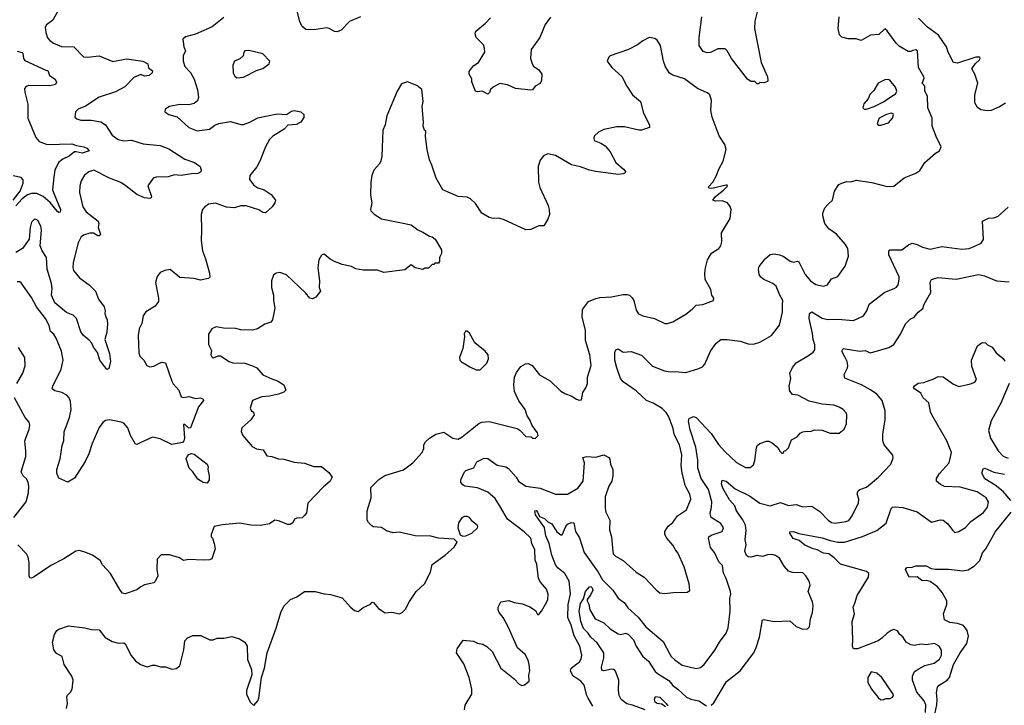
# Model space of a CAD drawing. Extents: x 2133461 to 2293071, y 753526 to 916327.
# Tile 392 of 459: x 2233754 to 2241325, y 871590 to 876864. Entities that reach past the tile are written whole.
import ezdxf

# ---------------------------------------------------------------- set-up
doc = ezdxf.new("R2010")
doc.units = 0

msp = doc.modelspace()

# ---------------------------------------------------------------- linework, layer by layer
at = {"layer": '0CON10XD'}
for points in [[(2234051.7, 876938.3), (2234009.3, 876860.7), (2233960, 876825), (2233950, 876805), (2233954.3, 876765), (2233968.6, 876725), (2233985, 876702.5), (2234013.2, 876683.2), (2234075, 876658.6), (2234170, 876655), (2234245, 876578), (2234275, 876574.3), (2234365, 876585.8), (2234471.7, 876541.7), (2234575, 876562.2), (2234700, 876545), (2234740, 876525), (2234744, 876494), (2234775, 876470), (2234772.5, 876455), (2234750, 876435), (2234715, 876428.8), (2234685, 876442), (2234631.7, 876418.3), (2234563.7, 876346.3), (2234490.7, 876309.3), (2234365, 876267.3), (2234261.5, 876198.5), (2234203.3, 876175), (2234183.3, 876155), (2234177.5, 876115), (2234195, 876100), (2234225, 876092), (2234305, 876089.6), (2234377.6, 876077.6), (2234414.3, 876055), (2234465.4, 875975.4), (2234511.1, 875941.1), (2234555, 875932.3), (2234615, 875937.9), (2234705, 875908), (2234835, 875896.2), (2234900.4, 875870.4), (2235025, 875789.6), (2235098, 875765), (2235142.5, 875735), (2235150, 875705), (2235145.9, 875694.1), (2235125, 875680), (2235075, 875679.2), (2234995, 875665.8), (2234945, 875670.6), (2234895, 875654.3), (2234805, 875651.4), (2234780, 875645), (2234739.2, 875585), (2234768.6, 875505), (2234765, 875493.3), (2234755, 875488), (2234715, 875494.4), (2234655, 875518.9), (2234572.8, 875582.7), (2234531.5, 875611.5), (2234443.8, 875643.8), (2234325, 875705.4), (2234285, 875693.5), (2234252.6, 875667.4), (2234226.7, 875625), (2234216.7, 875585), (2234215.5, 875535), (2234241.1, 875425), (2234265.7, 875385), (2234357.5, 875315), (2234362, 875295), (2234356.7, 875265), (2234376.2, 875215), (2234365, 875200), (2234355, 875200), (2234321.2, 875221.2), (2234295, 875221.9), (2234245, 875207.1), (2234227.6, 875192.4), (2234205, 875147.5), (2234166.5, 874995), (2234162.2, 874955), (2234168.1, 874935), (2234215, 874878.1), (2234288.6, 874825), (2234337.5, 874775), (2234359.2, 874715), (2234404, 874655), (2234411.2, 874625), (2234408, 874605), (2234417.3, 874577.3), (2234428, 874555), (2234430.8, 874525), (2234425, 874460), (2234408.6, 874405), (2234445.7, 874295), (2234452.9, 874235), (2234439.5, 874180.5), (2234425, 874172), (2234371.2, 874245), (2234352, 874305), (2234322.5, 874345), (2234310, 874375), (2234289.7, 874399.7), (2234245, 874433.8), (2234225, 874463.3), (2234192, 874565), (2234165, 874590.8), (2234115, 874612), (2234025, 874687.1), (2233999.1, 874745), (2234003.8, 874795), (2234000, 874835), (2233965.5, 874945), (2233960, 875035), (2233926.9, 875085), (2233911.8, 875125), (2233923.1, 875245), (2233917.1, 875275), (2233895, 875320), (2233875, 875328.8), (2233866.4, 875326.4), (2233845, 875306.2), (2233834.5, 875265), (2233826.7, 875175), (2233776, 875104), (2233725, 875073.3)], [(2236373.8, 876885), (2236291.4, 876848.6), (2236226.4, 876783.6), (2236195, 876770.8), (2236175, 876772.9), (2236135, 876797.1), (2236115, 876801.9), (2236015, 876785.5), (2235955, 876788.8), (2235924.5, 876815), (2235909.3, 876849.3), (2235885, 876939.2)], [(2239443.5, 876996.5), (2239407, 876853), (2239404.3, 876795), (2239456.2, 876535), (2239503.3, 876425), (2239507.5, 876395), (2239503, 876387), (2239475, 876377.5), (2239445, 876380), (2239435, 876370), (2239425, 876370), (2239407, 876387), (2239375, 876388.8), (2239350, 876405), (2239226.2, 876565), (2239194, 876625), (2239178.3, 876638.3), (2239120.9, 876639.1), (2239065, 876611.2), (2239039.3, 876609.3), (2239009.3, 876619.3), (2238979.2, 876665), (2238977.3, 876727.3), (2238998.8, 876885)], [(2235325, 876880.8), (2235235, 876808.1), (2235105, 876752), (2235028.3, 876731.7), (2235007.5, 876715), (2235015.9, 876655.9), (2235028.8, 876625), (2235010.8, 876585), (2235010.8, 876545), (2235025, 876503.8), (2235068.3, 876458.3), (2235097, 876407), (2235121.9, 876325), (2235130, 876265), (2235120.5, 876239.5), (2235095, 876218), (2235055, 876210), (2234985, 876211.2), (2234905, 876196.2), (2234872.5, 876175), (2234870, 876155), (2234900, 876135), (2234965, 876116.7), (2235055, 876034), (2235119.7, 876009.7), (2235215, 876022.5), (2235255, 876052), (2235285.6, 876064.4), (2235375, 876081.4), (2235455, 876058), (2235475, 876058), (2235523.3, 876075), (2235585, 876108), (2235735, 876138.8), (2235805, 876133.8), (2235845, 876160), (2235864.5, 876165.5), (2235915, 876153.8), (2235938.8, 876135), (2235939.5, 876110.5), (2235915.8, 876074.2), (2235882.7, 876057.3), (2235815, 876051.2), (2235789.1, 876020.9), (2235702, 875968), (2235675, 875942), (2235643.8, 875886.2), (2235601.1, 875775), (2235576.9, 875733.1), (2235522.9, 875665), (2235520.8, 875635), (2235555, 875591.4), (2235585, 875570), (2235633.3, 875555), (2235688.7, 875518.7), (2235720, 875475), (2235717.3, 875455), (2235696.7, 875425), (2235645, 875377.8), (2235625, 875380.6), (2235592.1, 875402.1), (2235495, 875431.9), (2235455, 875433.1), (2235405, 875416.9), (2235345, 875422.9), (2235261.2, 875451.2), (2235205.9, 875444.1), (2235176.7, 875425), (2235160, 875405), (2235149.2, 875365), (2235153.5, 875245), (2235148.8, 875165), (2235160.6, 875085), (2235184.2, 875024.2), (2235214.3, 874915), (2235216.2, 874883.8), (2235205.9, 874874.1), (2235145, 874860), (2235095, 874872), (2234985, 874882), (2234911.7, 874941.7), (2234870, 874935), (2234835, 874920), (2234810.5, 874889.5), (2234798.8, 874841.2), (2234822.4, 874722.4), (2234821.9, 874695), (2234795, 874660.8), (2234725, 874615.8), (2234704.6, 874585.4), (2234692.6, 874527.4), (2234673.6, 874485), (2234665.7, 874435.7), (2234670.3, 874300.3), (2234678, 874275), (2234709.2, 874245), (2234732, 874205), (2234754.5, 874194.5), (2234785, 874200), (2234845, 874230), (2234875, 874224), (2234923.8, 874083.8), (2234933.7, 874063.7), (2234976.9, 874015), (2234995, 873962.5), (2235015, 873957.5), (2235055, 873966), (2235105, 873951.1), (2235145, 873954.3), (2235165, 873945.8), (2235166.7, 873935), (2235130, 873885), (2235067.5, 873725), (2235055, 873722.5), (2235025, 873750), (2235015, 873750), (2235022.4, 873645), (2235016.8, 873625), (2235005, 873611.9), (2234925, 873595.6), (2234835, 873640.8), (2234775, 873652.5), (2234680, 873610), (2234655, 873596.2), (2234645, 873600), (2234605.7, 873665.7), (2234585.5, 873725.5), (2234555, 873759.2), (2234535, 873768.1), (2234445.4, 873785.4), (2234415, 873781.5), (2234393.5, 873766.5), (2234365, 873726), (2234311.5, 873605), (2234286.7, 873525), (2234256.7, 873465), (2234175, 873336.2), (2234125, 873307.5), (2234056.4, 873336.4), (2234039.4, 873375), (2234041.1, 873405), (2234065.5, 873485), (2234082.3, 873587.7), (2234095, 873627.5), (2234095.6, 873695), (2234138.5, 873805), (2234149.5, 873865), (2234146.3, 873926.3), (2234135.6, 873955), (2234116.1, 873976.1), (2234077.5, 873995), (2234025, 874008), (2234003.8, 874025), (2234008, 874045), (2234073.6, 874175), (2234088.9, 874245), (2234076.9, 874315), (2234035, 874414), (2234015.8, 874445), (2233992.5, 874465), (2233981.1, 874511.1), (2233952.5, 874565), (2233882.7, 874655), (2233845, 874727.5), (2233765, 874840.8), (2233755, 874847.1), (2233735, 874847.1)], [(2237173.8, 871555), (2237178.3, 871591.7), (2237230, 871675), (2237231.2, 871715), (2237211.2, 871805), (2237168.3, 871908.3), (2237112, 871995), (2237118.8, 872025), (2237165, 872092.5), (2237244.2, 872084.2), (2237275, 872068.8), (2237315, 872060), (2237345, 872043.3), (2237386.7, 872005), (2237453.3, 871875), (2237556.7, 871795), (2237595, 871753.3), (2237615, 871742.5), (2237635, 871747.5), (2237672.5, 871775), (2237668.8, 871825), (2237675.8, 871855), (2237672.5, 871905), (2237663.6, 871936.4), (2237641.7, 871981.7), (2237583, 872033), (2237509.2, 872195), (2237471.2, 872265), (2237441.2, 872305), (2237433.3, 872325), (2237433.6, 872346.4), (2237453, 872387), (2237516.1, 872396.1), (2237555, 872380), (2237620.5, 872370.5), (2237677.7, 872347.7), (2237719.3, 872319.3), (2237735, 872290), (2237745, 872290), (2237766.1, 872313.9), (2237807.5, 872385), (2237815.7, 872405), (2237818, 872445), (2237804.2, 872484.2), (2237758.5, 872538.5), (2237744.3, 872565), (2237729.2, 872675), (2237717.6, 872707.6), (2237714.4, 872785), (2237691.5, 872835), (2237683.3, 872875), (2237632.2, 872925), (2237505, 873021.1), (2237451.9, 873115), (2237410.3, 873180.3), (2237355, 873229.5), (2237275, 873262.9), (2237178, 873275), (2237161.1, 873285), (2237145.6, 873305), (2237145.6, 873324.4), (2237173.1, 873386.9), (2237183.4, 873396.6), (2237245, 873416), (2237268.2, 873461.8), (2237325, 873492), (2237355, 873487.5), (2237426.6, 873436.6), (2237493.4, 873423.4), (2237512.6, 873412.6), (2237570.8, 873345), (2237589.2, 873315), (2237645, 873275.6), (2237755, 873261.1), (2237875, 873214), (2237965, 873214.3), (2238045, 873261.4), (2238085.5, 873315), (2238096, 873455), (2238083.9, 873496.1), (2238115.8, 873504.2), (2238185, 873498.6), (2238245, 873516), (2238285, 873496.2), (2238292.3, 873482.3), (2238297.5, 873445), (2238315.7, 873405), (2238315.6, 873355), (2238306.1, 873313.9), (2238284.5, 873275), (2238256.7, 873195), (2238255.6, 873105), (2238261.1, 873075), (2238290.8, 873015), (2238289.3, 872939.3), (2238303.6, 872886.4), (2238313.9, 872773.9), (2238317.5, 872755), (2238336.2, 872736.2), (2238393.3, 872705), (2238495, 872613.8), (2238555, 872576.2), (2238647.3, 872477.3), (2238675, 872456.2), (2238715, 872450.8), (2238778.8, 872458.8), (2238885, 872460), (2238907, 872473), (2238902, 872525), (2238864.3, 872655), (2238814.3, 872764.3), (2238797.3, 872787.3), (2238775, 872823.3), (2238728.8, 872875), (2238713.8, 872905), (2238713.6, 872926.4), (2238740.7, 872969.3), (2238775, 872996.7), (2238812.4, 873047.6), (2238880, 873095), (2238914.2, 873175), (2238905.6, 873215), (2238874.6, 873275), (2238847.1, 873375), (2238838.9, 873435), (2238845.9, 873515.9), (2238826.5, 873595), (2238789.2, 873669.2), (2238776.7, 873726.7), (2238742.9, 873815), (2238725, 873843.1), (2238695, 873872.2), (2238625, 873914.4), (2238572.5, 873935), (2238495, 874007.8), (2238395, 874078.1), (2238374.5, 874105), (2238344.5, 874185.5), (2238330, 874245), (2238330.8, 874305), (2238336.7, 874325), (2238355, 874332), (2238395, 874307.5), (2238455, 874310.6), (2238534.3, 874284.3), (2238619.8, 874199.8), (2238712.4, 874162.4), (2238755.4, 874154.6), (2238795, 874158.5), (2238875, 874148.9), (2238975, 874180), (2239005, 874193.3), (2239023.3, 874215), (2239066.2, 874315), (2239108, 874375), (2239145, 874404.2), (2239195, 874404.4), (2239295, 874391.4), (2239355, 874371.1), (2239395, 874368.1), (2239445, 874382.9), (2239534.3, 874435.7), (2239595.8, 874514.2), (2239619.4, 874615), (2239620.3, 874670.3), (2239620.8, 874705), (2239597.5, 874745), (2239570, 874815), (2239545, 874834.2), (2239476.2, 874865), (2239453, 874883), (2239438.8, 874905), (2239433.8, 874945), (2239438.8, 874965), (2239486, 875025), (2239525, 875058.8), (2239555, 875064), (2239595, 875056), (2239625, 875044), (2239677, 875007), (2239705, 874999.2), (2239735, 875006.7), (2239745, 875001.2), (2239794.4, 874905), (2239835, 874854.3), (2239875, 874828.1), (2239935, 874814.2), (2239965.7, 874824.3), (2239995, 874871.2), (2240045, 874889.4), (2240101.7, 874968.3), (2240125.7, 875045), (2240122, 875105), (2240104, 875135), (2240034.4, 875214.4), (2239976.1, 875256.1), (2239944.3, 875295), (2239928.9, 875355), (2239929.5, 875375), (2239945, 875416.2), (2239968.3, 875441.7), (2240003.3, 875475), (2240020, 875545), (2240052.5, 875595), (2240075, 875607.5), (2240115, 875620), (2240145, 875616.7), (2240185, 875628.8), (2240305, 875611.4), (2240425, 875580), (2240475, 875584), (2240555, 875646.2), (2240645, 875683.8), (2240675, 875703.8), (2240714.3, 875765.7), (2240795, 875836.7), (2240827.5, 875855), (2240840, 875885), (2240800, 875965), (2240770, 876045), (2240768.8, 876105), (2240737.1, 876185), (2240733.1, 876275), (2240714, 876315), (2240713.6, 876353.6), (2240691.9, 876375), (2240707.3, 876412.7), (2240706.7, 876425), (2240665.6, 876495), (2240656.2, 876625), (2240645, 876632.5), (2240622.3, 876627.7), (2240605, 876618.8), (2240585, 876618), (2240515, 876660.6), (2240492.1, 876682.1), (2240425, 876777.5), (2240405, 876792.5), (2240359.7, 876750.3), (2240295, 876744.2), (2240225, 876702.5), (2240185, 876716), (2240125, 876717.5), (2240075, 876728.8), (2240058.3, 876748.3), (2240048.1, 876795), (2240055.5, 876884.5)], [(2237835, 876883.3), (2237795, 876826.2), (2237752.8, 876727.2), (2237687.5, 876635), (2237682.1, 876567.9), (2237693.4, 876523.4), (2237705, 876506.2), (2237745, 876478.8), (2237768.9, 876445), (2237765.5, 876395.5), (2237755, 876373.8), (2237717, 876353), (2237697.5, 876325), (2237685, 876321.2), (2237566.1, 876333.9), (2237505, 876363.8), (2237445, 876372.5), (2237394.2, 876345.8), (2237375, 876327.5), (2237367, 876303), (2237355, 876290), (2237310, 876315), (2237275, 876310), (2237260, 876315), (2237231.2, 876385), (2237229.5, 876409.5), (2237209.2, 876445), (2237209.2, 876465), (2237219.5, 876480.5), (2237245, 876512), (2237282, 876535), (2237330.6, 876615), (2237328.9, 876645), (2237319.7, 876669.7), (2237263.8, 876726.2), (2237256, 876755), (2237262, 876775), (2237335, 876835.8), (2237373, 876877)], [(2241335, 876222.5), (2241287.6, 876192.4), (2241223.9, 876166.1), (2241195, 876161.5), (2241145, 876171.4), (2241118.9, 876188.9), (2241098.6, 876225), (2241096.7, 876285), (2241120, 876375), (2241097.5, 876445), (2241074.2, 876485), (2241103.4, 876526.6), (2241132.9, 876555), (2241138.6, 876565), (2241136, 876575), (2241105, 876575.3), (2240965, 876529.7), (2240933.1, 876533.1), (2240893.5, 876615), (2240880.6, 876655), (2240819.1, 876745), (2240733.1, 876805), (2240664.4, 876875)], [(2236450.7, 872369.3), (2236465, 872382.5), (2236475, 872380), (2236512, 872335), (2236565, 872302), (2236615, 872306), (2236675, 872293.3), (2236695, 872303.3), (2236720.5, 872329.5), (2236750.3, 872389.7), (2236803.2, 872466.8), (2236866.7, 872525), (2236913.3, 872615), (2236925.9, 872674.1), (2237026.7, 872745), (2237095, 872807.5), (2237117.5, 872845), (2237095, 872867.5), (2236975, 872876.2), (2236915, 872890), (2236794.2, 872894.2), (2236671.7, 872921.7), (2236625, 872916.7), (2236575, 872933.3), (2236535, 872956.7), (2236475, 872963.3), (2236461.7, 872971.7), (2236435, 872997.5), (2236426.7, 873015), (2236426.7, 873085), (2236455.7, 873185), (2236454.3, 873265.7), (2236515, 873326.2), (2236561.3, 873358.7), (2236705, 873402.5), (2236778.2, 873455), (2236848.9, 873535), (2236862.5, 873565), (2236862.5, 873595), (2236874.4, 873615.6), (2236906.2, 873645), (2236955, 873676), (2237015, 873690), (2237084.4, 873644.4), (2237125, 873637.5), (2237156, 873655), (2237285, 873758.6), (2237305, 873767.5), (2237365, 873773.3), (2237578.7, 873718.7), (2237603.2, 873703.2), (2237645, 873656.7), (2237686.4, 873656.4), (2237700, 873645), (2237717, 873643), (2237740, 873665), (2237736.2, 873685), (2237693.3, 873743.3), (2237677.1, 873785), (2237655.5, 873815.5), (2237640.5, 873865), (2237591.4, 873931.4), (2237571.1, 873975), (2237559.5, 874005), (2237553.5, 874055), (2237559.4, 874115), (2237575, 874150), (2237606.7, 874195), (2237642.3, 874217.7), (2237665, 874220), (2237695, 874203.8), (2237751.9, 874131.9), (2237834, 874085), (2237915, 874006), (2237945, 873988), (2237998.9, 873968.9), (2238035, 873944), (2238055, 873936.7), (2238075, 873940), (2238083.6, 873996.4), (2238108.3, 874031.7), (2238120, 874065), (2238120, 874115), (2238148.8, 874205), (2238138.6, 874285), (2238104.5, 874395), (2238104.3, 874475), (2238078, 874575), (2238082.5, 874635), (2238128.8, 874695), (2238185, 874720), (2238215, 874726.9), (2238305, 874731.1), (2238395, 874750), (2238425, 874751.2), (2238443.6, 874743.6), (2238462.5, 874725), (2238476.7, 874705), (2238495, 874630), (2238511.7, 874601.7), (2238545, 874586.2), (2238635.5, 874565.5), (2238715, 874526), (2238735, 874526), (2238775, 874540), (2238875, 874600), (2238925, 874637.1), (2238955, 874668.1), (2239005.7, 874674.3), (2239090, 874705), (2239091.7, 874721.7), (2239076.1, 874746.1), (2239067.7, 874787.7), (2239025.7, 874865), (2239022.5, 874915), (2239027.5, 874955), (2239042.7, 875017.3), (2239072.5, 875067.5), (2239130, 875105), (2239146, 875125), (2239153.8, 875155), (2239150, 875225), (2239216.7, 875335), (2239223.3, 875405), (2239217.7, 875427.7), (2239196.1, 875456.1), (2239155, 875470), (2239105, 875467.5), (2239082.5, 875475), (2239103.8, 875505), (2239165, 875552), (2239195.7, 875584.3), (2239195, 875590), (2239185, 875591.2), (2239075, 875566), (2239056.7, 875566.7), (2239047.5, 875575), (2239083.8, 875615), (2239111.2, 875665), (2239130, 875715), (2239164.1, 875775.9), (2239186, 875865), (2239175, 875903.3), (2239131.3, 875971.3), (2239078.9, 876115), (2239069.1, 876165), (2239073.1, 876243.1), (2239060, 876285), (2239040.3, 876300.3), (2238966, 876335), (2238865, 876410), (2238775, 876437.5), (2238751.3, 876451.3), (2238720.7, 876500.7), (2238703.1, 876545), (2238682, 876665), (2238656.2, 876705), (2238638.8, 876718.8), (2238595, 876726.7), (2238545, 876701.2), (2238505, 876670), (2238435.8, 876634.2), (2238295, 876586.7), (2238283.3, 876575), (2238270, 876545), (2238307.5, 876495), (2238385, 876427.5), (2238421.7, 876351.7), (2238466.2, 876285), (2238528, 876235), (2238551.2, 876145), (2238596.2, 876055), (2238597.5, 876035), (2238536.4, 876013.6), (2238515, 876013.3), (2238405, 876040), (2238345, 876038.8), (2238245, 876020), (2238205, 875997.5), (2238175, 875970), (2238167.5, 875955), (2238172.5, 875935), (2238223.6, 875913.6), (2238255, 875892.5), (2238295, 875847.5), (2238336.7, 875765), (2238397.5, 875715), (2238412.5, 875695), (2238410, 875685), (2238395, 875677.5), (2238355, 875674), (2238185, 875697.1), (2238135, 875705.8), (2238065, 875731.4), (2237997, 875747), (2237875, 875819.2), (2237815, 875831.2), (2237782.3, 875817.7), (2237755, 875782.5), (2237741.2, 875735), (2237743.8, 875615), (2237754.2, 875574.2), (2237818, 875435), (2237826.2, 875405), (2237826.7, 875365), (2237815, 875330), (2237785, 875277.5), (2237745, 875277.5), (2237685, 875250), (2237645, 875246.7), (2237475, 875326.2), (2237435, 875336.2), (2237395, 875333.8), (2237365, 875343.3), (2237307.5, 875375), (2237259.3, 875449.3), (2237220, 875485), (2237195, 875497.5), (2237125, 875502.5), (2237007.5, 875555), (2236956.7, 875645), (2236924.2, 875744.2), (2236905.9, 875785.9), (2236886.2, 875865), (2236873.3, 875965), (2236877.5, 876005), (2236867.5, 876015), (2236856.2, 876045), (2236858.8, 876075), (2236848.6, 876195), (2236857.5, 876235), (2236846.2, 876326.2), (2236808.3, 876358.3), (2236735, 876386.7), (2236690.7, 876369.3), (2236656.4, 876313.6), (2236576.7, 876125), (2236563.3, 876055), (2236547, 876013), (2236538.8, 875815), (2236530, 875775), (2236517.9, 875752.1), (2236476.7, 875705), (2236461.2, 875665), (2236454, 875615), (2236452.5, 875515), (2236461.2, 875455), (2236452, 875405), (2236454.3, 875394.3), (2236478.8, 875368.8), (2236535, 875332), (2236677.5, 875302.5), (2236765, 875286.7), (2236816.4, 875246.4), (2236855, 875230), (2236905, 875197.5), (2236925, 875193.3), (2236950, 875175), (2236997, 875093), (2236996.7, 875065), (2236983.3, 875035), (2236982.5, 875005), (2236975, 874990), (2236945, 874990), (2236938.3, 874981.7), (2236925, 874980), (2236897, 874953), (2236868.3, 874951.7), (2236855, 874942.5), (2236794.1, 874954.1), (2236765, 874977.5), (2236715, 874938.8), (2236555, 874920), (2236505, 874937.1), (2236395.9, 874935.9), (2236337.7, 874947.7), (2236305, 874965.7), (2236235, 874980.6), (2236174.5, 875004.5), (2236141.3, 875021.3), (2236095, 875060), (2236085, 875058.8), (2236075, 875052.5), (2236054.2, 875015.8), (2236046.2, 874955), (2236060, 874855), (2236058, 874805), (2236066.7, 874775), (2236031.2, 874728.8), (2236005, 874715.8), (2235985, 874722.5), (2235952.7, 874762.7), (2235805, 874900), (2235755, 874918), (2235726.1, 874913.9), (2235705, 874897.5), (2235690.8, 874855), (2235690.8, 874805), (2235707.1, 874745), (2235706, 874705), (2235717.1, 874645), (2235698.8, 874555), (2235685, 874536.2), (2235638.3, 874521.7), (2235583, 874487), (2235545, 874475.5), (2235455, 874479.4), (2235415, 874489.4), (2235322.1, 874492.1), (2235265, 874502.5), (2235233, 874487), (2235206.2, 874445), (2235206.2, 874365), (2235229.3, 874319.3), (2235224, 874285), (2235235, 874266.7), (2235245, 874263.3), (2235280.7, 874279.3), (2235299.3, 874279.3), (2235365.8, 874235.8), (2235394.3, 874224.3), (2235485, 874220.6), (2235545, 874201.9), (2235578, 874185), (2235625, 874132.9), (2235691.8, 874101.8), (2235736.2, 874085), (2235785, 874056.2), (2235801.2, 874015), (2235785, 873998), (2235745, 873982.9), (2235675, 873967.5), (2235615, 873964), (2235544.1, 873935.9), (2235526.7, 873875), (2235535, 873857.5), (2235552.5, 873845), (2235557.5, 873825), (2235530.6, 873785), (2235462.5, 873725), (2235456.4, 873696.4), (2235471.2, 873665), (2235542.1, 873582.1), (2235575, 873563.8), (2235625.8, 873555.8), (2235655, 873508.8), (2235694.3, 873504.3), (2235745, 873485.7), (2235785, 873482.9), (2235865, 873460), (2235945, 873453.8), (2236015, 873426.7), (2236075, 873427.5), (2236131.7, 873381.7), (2236157.5, 873345), (2236141.2, 873315), (2236089.1, 873270.9), (2235970, 873145), (2235958.3, 873071.7), (2235947.7, 873052.3), (2235925, 873032.5), (2235885, 873028.8), (2235868.3, 873021.7), (2235853.8, 872995), (2235835, 872980), (2235815, 872980.8), (2235745, 873008.8), (2235715, 873013.3), (2235673.9, 872986.1), (2235605.8, 872974.2), (2235535, 872976), (2235445, 872992.5), (2235315, 872979.2), (2235250, 872965), (2235226.7, 872905), (2235227.5, 872885), (2235236.7, 872875), (2235250, 872835), (2235256.7, 872795), (2235233, 872717), (2235215, 872710), (2235165, 872706.7), (2235055, 872711.2), (2235015, 872703.3), (2234983.9, 872723.9), (2234905, 872746.7), (2234843, 872747), (2234812.5, 872715), (2234810, 872635), (2234817.5, 872585), (2234796.4, 872543.6), (2234785, 872532.5), (2234715, 872517.5), (2234685, 872502.5), (2234655, 872477.5), (2234565, 872447.5), (2234545, 872452.5), (2234527.5, 872475), (2234453, 872603), (2234391.2, 872671.2), (2234373.3, 872705), (2234315, 872745.7), (2234255, 872767.5), (2234215, 872780), (2234185, 872776.2), (2234092.7, 872717.3), (2233995, 872665.8), (2233865, 872579.2), (2233845, 872568.8), (2233831.2, 872571.2), (2233826.1, 872586.1), (2233827.5, 872685), (2233818.8, 872728.8), (2233806.2, 872755), (2233740, 872825)], [(2233735, 876620.9), (2233772.4, 876612.4), (2233779.1, 876605), (2233783.3, 876565), (2233795, 876549.4), (2233954.2, 876475.8), (2233972, 876472), (2233984, 876435), (2234026, 876405), (2234037, 876383), (2234030, 876365), (2233985, 876354.4), (2233825, 876356.9), (2233805, 876350.8), (2233792.2, 876335), (2233793.8, 876305), (2233818.2, 876215), (2233816.2, 876105), (2233877.5, 875957.5), (2233905, 875925.6), (2233965, 875903.8), (2234155, 875909.2), (2234190, 875895), (2234246.7, 875885), (2234270, 875875), (2234287.5, 875855), (2234235, 875836.2), (2234188, 875848), (2234175, 875846), (2234136, 875815), (2234085, 875791.9), (2234053.8, 875766.2), (2234025.6, 875705), (2234016.4, 875653.6), (2234006.9, 875555), (2234018.8, 875521.2), (2234068.2, 875405), (2234065, 875382.9), (2234055, 875380), (2234045, 875388.1), (2233987.9, 875457.9), (2233934.6, 875505), (2233885, 875527.3), (2233845, 875527.1), (2233815, 875516.4), (2233773.1, 875486.9), (2233725, 875432.5)], [(2235425, 876416.7), (2235475, 876422), (2235575, 876473.8), (2235625, 876488.8), (2235672.5, 876525), (2235676.7, 876545), (2235625, 876600), (2235515, 876626), (2235486.4, 876623.6), (2235477.5, 876615), (2235473.8, 876585), (2235446.4, 876563.6), (2235406.1, 876543.9), (2235393.3, 876515), (2235396.2, 876455), (2235408.3, 876428.3), (2235425, 876416.7)], [(2240265, 876174.5), (2240323.1, 876195), (2240395, 876232.9), (2240490.5, 876295), (2240499.2, 876315), (2240488.8, 876345), (2240445, 876397.5), (2240433, 876403), (2240405, 876401.2), (2240353.8, 876375), (2240321.7, 876318.3), (2240291.2, 876288.8), (2240278.8, 876255), (2240244.1, 876215.9), (2240236.7, 876185), (2240247.5, 876175), (2240265, 876174.5)], [(2240355, 876052.5), (2240375, 876053.3), (2240435, 876070), (2240463.8, 876105), (2240473, 876133), (2240470, 876140), (2240455, 876143.8), (2240418.8, 876135), (2240362.5, 876105), (2240347.5, 876065), (2240355, 876052.5)], [(2233704.5, 875475), (2233759.2, 875545), (2233781.5, 875605), (2233782.3, 875632.3), (2233765, 875650.9), (2233705, 875662.1)], [(2238160.6, 871585), (2238125, 871646), (2238114.5, 871665), (2238094.3, 871745), (2238068.6, 871775), (2238006.1, 871816.1), (2237988.1, 871855), (2237993.8, 871876.2), (2238057.8, 871925), (2238071.4, 871948.6), (2238075.5, 871975), (2238061.2, 872045), (2238016.5, 872125), (2237995, 872206), (2237970, 872265), (2237972.6, 872365), (2237988.1, 872448.1), (2237979.2, 872545), (2237945.3, 872605), (2237894, 872644), (2237876.7, 872666.7), (2237845.6, 872745), (2237825.8, 872835.8), (2237799.4, 872895), (2237788.9, 872958.9), (2237720, 873055), (2237714.4, 873085.6), (2237725, 873088.1), (2237735.9, 873075.9), (2237752.2, 873042.2), (2237788.2, 873028.2), (2237815, 873001.4), (2237845.3, 872985.3), (2237885, 872925.6), (2237915, 872901.2), (2237925, 872902.5), (2237952.9, 872965), (2237967, 872983), (2237995, 872996.9), (2238015, 872994.3), (2238027.4, 872927.4), (2238058.6, 872878.6), (2238095.6, 872765), (2238202.7, 872615), (2238235.6, 872555), (2238315.7, 872475), (2238354.6, 872414.6), (2238405, 872378), (2238430.9, 872340.9), (2238509.1, 872269.1), (2238568.1, 872195), (2238701.1, 872081.1), (2238754, 871984), (2238764.4, 871965), (2238790.4, 871940.4), (2238849.1, 871899.1), (2238955, 871873.1), (2238988, 871882), (2239016, 871904), (2239098.1, 872015), (2239134.3, 872075), (2239187.1, 872145), (2239201.4, 872185), (2239218.1, 872315), (2239214.3, 872415), (2239222, 872445), (2239220, 872465), (2239185.8, 872565), (2239165.5, 872605.5), (2239158.1, 872665), (2239130.8, 872695), (2239096.9, 872765), (2239066.9, 872805), (2239050.8, 872875), (2239053.2, 872886.8), (2239070.9, 872899.1), (2239155, 872927.5), (2239166.7, 872955), (2239145, 872988.1), (2239071.4, 873035), (2239063.8, 873065), (2239073.6, 873115), (2239075.3, 873155), (2239049.9, 873249.9), (2238992.7, 873335), (2238968, 873415), (2238967.2, 873475), (2238952.9, 873575), (2238908.1, 873708.1), (2238896.1, 873775), (2238902.5, 873795), (2238935, 873811.2), (2238955, 873804.1), (2239071.8, 873681.8), (2239127, 873597), (2239175, 873541.9), (2239265, 873456.9), (2239335, 873419.4), (2239370.9, 873419.1), (2239395, 873440), (2239406.6, 873473.4), (2239419.5, 873570.5), (2239425, 873587.5), (2239445, 873603.3), (2239495, 873621.2), (2239515, 873622), (2239540.3, 873610.3), (2239584, 873574), (2239597.5, 873545), (2239615, 873530), (2239625, 873530), (2239631.7, 873548.3), (2239645, 873550), (2239665, 873570), (2239687.5, 873632.5), (2239732.5, 873655), (2239755, 873682.5), (2239776.4, 873693.6), (2239805, 873700), (2239835, 873696.7), (2239865, 873708.8), (2239925, 873707.5), (2239985, 873683.8), (2240055, 873683.8), (2240093.8, 873715), (2240111.2, 873755), (2240114, 873825), (2240109.4, 873839.4), (2240085.6, 873865.6), (2240055, 873884), (2240015, 873900), (2239925, 873905.8), (2239825, 873928.6), (2239737.5, 873975), (2239695, 873980), (2239676.5, 874006.5), (2239670.8, 874045), (2239684.2, 874105), (2239675.3, 874145), (2239695, 874188.1), (2239725, 874224.4), (2239819.8, 874280.2), (2239854.5, 874305.5), (2239866.7, 874325), (2239867.8, 874362.2), (2239853.8, 874403.8), (2239850.8, 874450.8), (2239825.5, 874565), (2239827.1, 874602.9), (2239845, 874616.9), (2239925, 874567.5), (2239965, 874557.8), (2240045, 874561.4), (2240165, 874550.8), (2240241.2, 874585), (2240268.6, 874625), (2240286, 874675), (2240405, 874769.2), (2240476.7, 874795), (2240495, 874806.2), (2240508, 874825), (2240517.5, 874865), (2240515.8, 874885), (2240435.7, 875055), (2240435.9, 875084.1), (2240445, 875093.8), (2240535.7, 875094.3), (2240587.7, 875132.3), (2240615, 875144), (2240655, 875135.7), (2240694.5, 875114.5), (2240755, 875098.1), (2240845, 875118.1), (2240998.3, 875098.3), (2241055, 875104.4), (2241103.8, 875123.8), (2241146, 875145), (2241165, 875172.5), (2241157.1, 875315), (2241202, 875338), (2241245, 875340), (2241276.9, 875353.1), (2241355, 875422)], [(2239069.7, 871590.3), (2239091.1, 871608.9), (2239187.6, 871772.4), (2239294.2, 871855.8), (2239398.8, 871995), (2239418, 872035), (2239442.5, 872115), (2239465, 872246.7), (2239475, 872251.2), (2239555.9, 872234.1), (2239675, 872240.6), (2239725, 872196.2), (2239775, 872176.7), (2239812.5, 872177.5), (2239826.4, 872193.6), (2239833.8, 872255), (2239850, 872305), (2239853.8, 872355), (2239848.8, 872385), (2239816, 872465), (2239831.4, 872515), (2239824.2, 872545), (2239797.4, 872587.4), (2239775, 872608), (2239695, 872610.6), (2239665, 872620.8), (2239630.9, 872660.9), (2239595, 872722), (2239565, 872742.9), (2239540.9, 872749.1), (2239505, 872747.1), (2239465, 872735.7), (2239425, 872741.4), (2239375, 872730), (2239355, 872732), (2239342.4, 872742.4), (2239329.4, 872775), (2239341.1, 872825), (2239332.1, 872865), (2239340, 872935), (2239333.9, 872975), (2239315, 873016.7), (2239266.2, 873085), (2239252.9, 873125), (2239211.3, 873171.3), (2239161.7, 873261.7), (2239149.4, 873295), (2239155, 873322.5), (2239185, 873313.4), (2239255, 873255.4), (2239365, 873201.8), (2239446, 873144), (2239525, 873124.4), (2239605, 873150), (2239665, 873127.1), (2239725, 873135.8), (2239775, 873117.5), (2239845, 873122.5), (2239905, 873080.8), (2239970, 873015), (2239995, 872995.5), (2240025, 872991.1), (2240107.2, 873002.8), (2240128, 873012), (2240155, 873048), (2240203.4, 873146.6), (2240206.9, 873175), (2240194.2, 873215.8), (2240200.9, 873239.1), (2240215, 873250), (2240265, 873268.5), (2240357.1, 873345), (2240452, 873445), (2240471.2, 873495), (2240467.5, 873515), (2240401.2, 873595), (2240390, 873625), (2240389.4, 873675), (2240408.6, 873785), (2240409.4, 873855), (2240386.7, 873935), (2240345, 873982.9), (2240295, 874018), (2240226, 874056), (2240097.5, 874107.5), (2240092.3, 874135), (2240118, 874185), (2240120.8, 874205), (2240117.5, 874235), (2240099.3, 874270.7), (2240076.7, 874315), (2240085.7, 874334.3), (2240214.4, 874314.4), (2240255, 874318.1), (2240295, 874301.9), (2240437, 874343), (2240476.2, 874365), (2240527.5, 874445), (2240564.5, 874525.5), (2240600.9, 874559.1), (2240631.2, 874575), (2240662, 874615), (2240697.8, 874642.2), (2240709.5, 874675), (2240758.5, 874765), (2240754.2, 874845), (2240765.8, 874864.2), (2240815, 874880.6), (2240955, 874867.8), (2241125, 874903.3), (2241173.3, 874893.3), (2241265, 874854.3), (2241361.7, 874848.3)], [(2237295, 874170), (2237345, 874222.5), (2237358.8, 874255), (2237356.2, 874285), (2237333.8, 874315), (2237255, 874378.8), (2237213, 874453), (2237195, 874467.5), (2237183, 874467), (2237171.7, 874448.3), (2237174.1, 874424.1), (2237161.4, 874335), (2237136, 874265), (2237138.8, 874245), (2237151.2, 874231.2), (2237215, 874193.8), (2237265, 874171.2), (2237295, 874170)], [(2240718.9, 871535), (2240721.7, 871595), (2240708.4, 871625), (2240651.9, 871691.9), (2240619.6, 871785), (2240617.7, 871815), (2240635, 871849.2), (2240668.3, 871871.7), (2240713.9, 871896.1), (2240785.4, 871914.6), (2240825.8, 871945), (2240841.4, 871975), (2240842.5, 872015), (2240825, 872046), (2240786.8, 872066.8), (2240725, 872055.5), (2240685, 872060.6), (2240631.2, 872051.2), (2240605, 872055.7), (2240570, 872075), (2240545, 872117.5), (2240522.5, 872135), (2240503, 872163), (2240475, 872172.5), (2240455, 872166.7), (2240425, 872146.2), (2240384.2, 872105.8), (2240355, 872086), (2240195, 872026), (2240164.2, 872024.2), (2240157.1, 872045), (2240161.2, 872095), (2240154.5, 872235), (2240172.9, 872295), (2240161.5, 872345), (2240176.5, 872375), (2240193.1, 872435), (2240280, 872575), (2240283.8, 872605), (2240265, 872619.2), (2240065, 872675.7), (2240015.6, 872725), (2239975, 872755.3), (2239935, 872760.8), (2239885.3, 872785.3), (2239853.8, 872793.8), (2239790.8, 872820.8), (2239748.4, 872858.4), (2239702.1, 872872.1), (2239674.5, 872915), (2239676, 872925), (2239705, 872927.6), (2239745, 872911.1), (2239925, 872877.7), (2239985, 872856.9), (2240045, 872844.7), (2240095, 872844.1), (2240235, 872888.1), (2240345.4, 872934.6), (2240415, 872992), (2240455, 873103.3), (2240465, 873113.8), (2240485, 873117.5), (2240545, 873110.6), (2240655, 873077.5), (2240765, 872998), (2240835, 873016), (2240855, 873013.8), (2240890, 872985), (2240925, 872936.2), (2240945, 872920), (2240975, 872928), (2241025, 872959.2), (2241067.1, 873005), (2241165, 873073.3), (2241195.6, 873115), (2241201.9, 873155), (2241184.3, 873185), (2241115, 873233.5), (2240985, 873267.5), (2240865, 873274.3), (2240835, 873287.5), (2240804.4, 873314.4), (2240804.3, 873335), (2240827.4, 873372.6), (2240901.1, 873455), (2240919.5, 873535), (2240881.8, 873625), (2240767.5, 873825), (2240757.7, 873847.7), (2240745, 873917.5), (2240700, 873955), (2240681.7, 873991.7), (2240633.3, 874025), (2240627.5, 874035), (2240635, 874047.5), (2240663, 874067), (2240705, 874074), (2240781.7, 874101.7), (2240815, 874120), (2240855, 874117.5), (2240935, 874060), (2240975, 874043.3), (2241065, 874062), (2241097.5, 874075), (2241110, 874095), (2241073.8, 874195), (2241071.2, 874245), (2241117.5, 874355), (2241155, 874380), (2241178.9, 874378.9), (2241195, 874362), (2241230, 874345), (2241262.3, 874302.3), (2241315, 874256.7), (2241327.7, 874237.7)], [(2233733.1, 874065), (2233778.6, 874145), (2233797.6, 874202.4), (2233794.2, 874265), (2233745, 874341.2)], [(2241362.9, 874065), (2241298.8, 873915), (2241222.3, 873777.7), (2241201.8, 873705), (2241218.2, 873645), (2241276.8, 873546.8), (2241315, 873507.3), (2241355, 873490.9)], [(2233710.6, 873035), (2233803.1, 873155), (2233821.9, 873225), (2233825.8, 873275), (2233820, 873305), (2233808.8, 873328.8), (2233781.2, 873355), (2233766, 873385), (2233800.6, 873505), (2233802.9, 873545), (2233794.4, 873625), (2233827.5, 873715), (2233832, 873745), (2233828.3, 873768.3), (2233796, 873805), (2233714.5, 873955)], [(2235195, 873300), (2235165, 873303.3), (2235125, 873330), (2235086.4, 873386.4), (2235057.1, 873415), (2235034.3, 873485), (2235041.1, 873505), (2235055, 873520.4), (2235075, 873526.4), (2235095, 873523.1), (2235196.2, 873445), (2235203.3, 873425), (2235200, 873405), (2235212.5, 873355), (2235212.5, 873325), (2235195, 873300)], [(2241374.7, 873165), (2241315.4, 873235.4), (2241255, 873284.2), (2241175, 873331.8), (2241150.8, 873375), (2241161.1, 873408.9), (2241175, 873414.4), (2241242.9, 873382.9), (2241325, 873368.1)], [(2240782.4, 871487.6), (2240804.7, 871594.7), (2240808.2, 871635), (2240803.2, 871686.8), (2240810.6, 871729.4), (2240822.5, 871745), (2240885, 871783.3), (2240902.6, 871805), (2240932.9, 871905), (2240984.8, 871995.2), (2241035.3, 872064.7), (2241048.8, 872121.2), (2241039.1, 872165), (2241012, 872205), (2240965, 872219.5), (2240905, 872228.2), (2240865, 872246.7), (2240856.9, 872295), (2240883.8, 872365), (2240883.9, 872393.9), (2240847.2, 872457.2), (2240811.8, 872501.8), (2240755, 872541.4), (2240735, 872548.8), (2240691.2, 872551.2), (2240655, 872578), (2240593.8, 872575), (2240565.8, 872635), (2240575, 872649.2), (2240615, 872652.9), (2240645, 872662.9), (2240725, 872664.3), (2240762.7, 872642.7), (2240795, 872637.5), (2240895, 872636.6), (2241005, 872624.4), (2241046.6, 872633.4), (2241095, 872664.2), (2241135.8, 872705), (2241157.2, 872762.8), (2241182.5, 872795), (2241256.7, 872926.7), (2241378.1, 873075)], [(2237161.7, 872891.7), (2237185, 872892.9), (2237230, 872915), (2237273.3, 872955), (2237276.7, 872965), (2237272.5, 872975), (2237235, 873003.3), (2237212.5, 873035), (2237195, 873043.3), (2237175, 873043.8), (2237155, 873033.3), (2237128.8, 872995), (2237123.8, 872955), (2237140.7, 872900.7), (2237161.7, 872891.7)], [(2234113.8, 871565), (2234122.5, 871605), (2234118, 871655), (2234121.7, 871668.3), (2234145, 871692), (2234156.9, 871715), (2234166.2, 871785), (2234156.2, 871815), (2234097.5, 871905), (2234080, 871965), (2234038.6, 871988.6), (2234017.6, 872017.6), (2234007.1, 872075), (2234022, 872135), (2234040, 872165), (2234055, 872176.2), (2234129.3, 872200.7), (2234255, 872186.7), (2234307, 872173), (2234365, 872170), (2234410, 872115), (2234465, 872080), (2234515, 872069.2), (2234555, 872070), (2234565, 872064), (2234612.7, 871972.7), (2234645, 871933.3), (2234682.5, 871905), (2234735, 871887.5), (2234775, 871900), (2234795, 871900), (2234837, 871887), (2234876.4, 871886.4), (2234925, 871868.8), (2234957.7, 871872.3), (2234985.7, 871894.3), (2235016.2, 872016.2), (2235024, 872085), (2235045, 872108.8), (2235085, 872127.5), (2235146.4, 872126.4), (2235217, 872093), (2235243, 872093), (2235273.9, 872106.1), (2235323, 872107), (2235385, 872120), (2235445, 872102.5), (2235485, 872076.7), (2235504, 872045), (2235506.4, 871943.6), (2235537.5, 871865), (2235540, 871825), (2235498.8, 871705), (2235498.8, 871675), (2235527.5, 871615), (2235555, 871590), (2235586.1, 871623.9), (2235593.3, 871645), (2235612.5, 871805), (2235636.7, 871875), (2235657.1, 871995), (2235726.4, 872183.6), (2235762, 872305), (2235785.9, 872354.1), (2235837.5, 872405), (2235886.1, 872423.9), (2235945, 872466.7), (2236025, 872466.7), (2236095, 872446.7), (2236143, 872443), (2236235, 872416.7), (2236297.5, 872345), (2236328.3, 872318.3), (2236357, 872313), (2236395, 872342.5), (2236450.7, 872369.3)], [(2238564, 871555), (2238465, 871592.3), (2238421.3, 871601.3), (2238378, 871635), (2238364.6, 871664.6), (2238358.9, 871705), (2238361.9, 871785), (2238335, 871853.8), (2238324.5, 871864.5), (2238305, 871869.5), (2238245, 871854.4), (2238231.1, 871861.1), (2238227.8, 871885), (2238246.2, 871955), (2238246.6, 871995), (2238195, 872072.1), (2238145.1, 872115.1), (2238125, 872145.8), (2238089.9, 872179.9), (2238067.7, 872235), (2238054.8, 872315.2), (2238065, 872374.4), (2238090, 872410), (2238105.4, 872465), (2238135, 872501.9), (2238146.9, 872505), (2238156.6, 872495), (2238160.7, 872475), (2238145, 872441.9), (2238117.5, 872405), (2238117.1, 872395), (2238129.1, 872369.1), (2238138, 872325), (2238178.1, 872255), (2238245, 872224.6), (2238295, 872178.8), (2238355, 872140.5), (2238375, 872135.6), (2238415, 872144.4), (2238435, 872135.6), (2238474.5, 872095), (2238493.3, 872045), (2238545.8, 871965.8), (2238589.9, 871929.9), (2238641.3, 871851.3), (2238665, 871828.9), (2238745, 871780), (2238775, 871742.9), (2238815, 871715.6), (2238882.3, 871652.3), (2238915, 871638.5), (2238976.2, 871625), (2239035, 871585.7)], [(2240375, 871633.1), (2240395, 871634), (2240415, 871644), (2240446.1, 871643.9), (2240465, 871652.5), (2240472.5, 871665), (2240470, 871675), (2240381.9, 871805), (2240345, 871837.1), (2240302, 871848), (2240276, 871805), (2240274.2, 871765), (2240303.5, 871715), (2240355, 871649.4), (2240375, 871633.1)], [(2238719.4, 871579.4), (2238690.3, 871600.3), (2238655, 871604.4), (2238639.3, 871615), (2238634.7, 871635.3), (2238641.7, 871658.3), (2238675, 871653.5), (2238725.7, 871605), (2238737, 871587)]]:
    msp.add_lwpolyline(points, dxfattribs=at)

doc.saveas('drawing.dxf')
